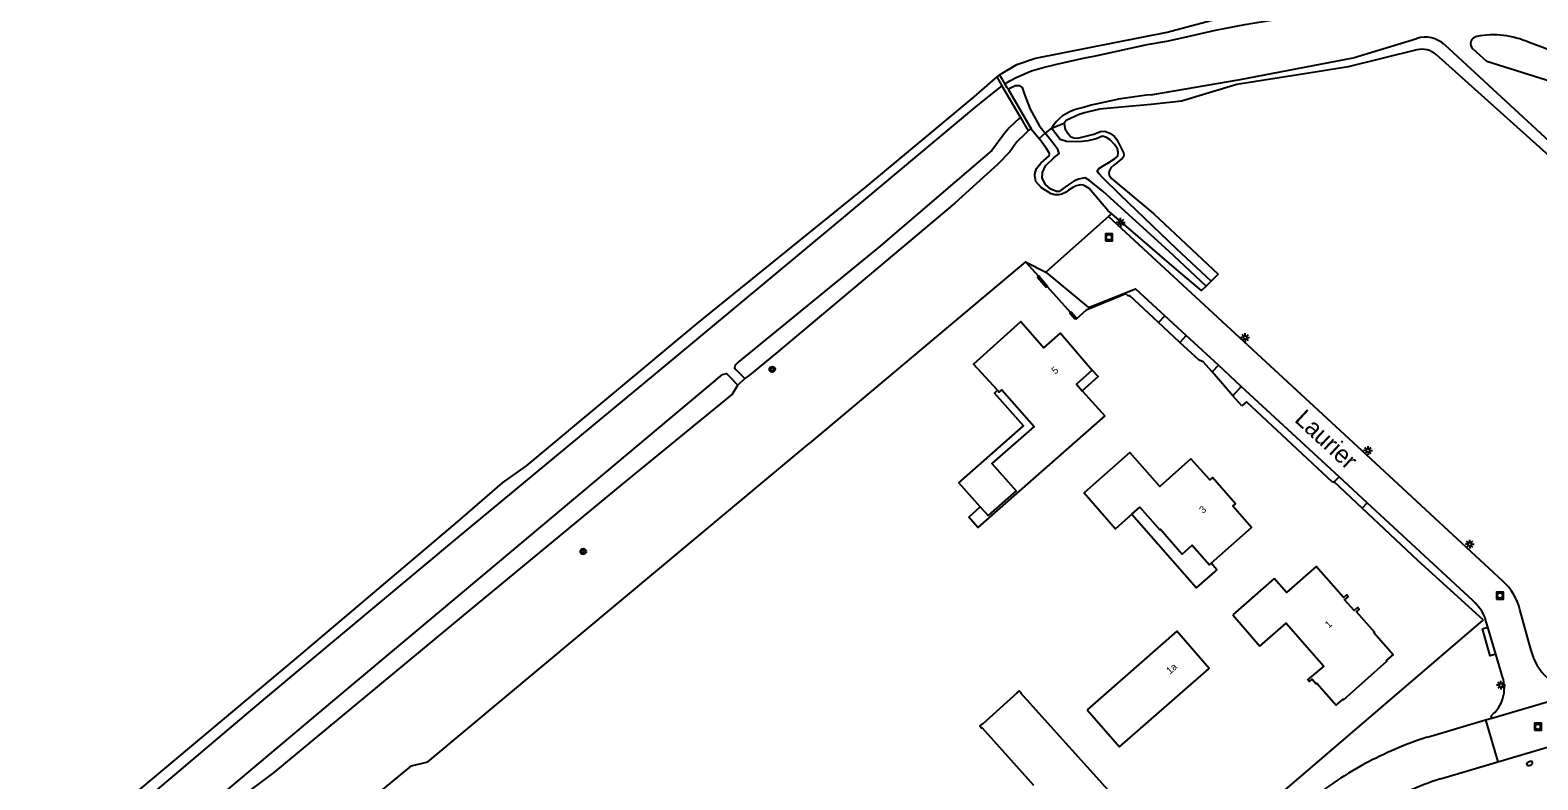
# Model space of a CAD drawing. Extents: x 136000 to 138005, y 398500 to 400500.
# Drawn here: x 136526.4 to 136740.1, y 399725.6 to 399831.9 of the extents above; entities that cross this region are included whole.
import ezdxf

# ---------------------------------------------------------------- set-up
doc = ezdxf.new("R2010")
doc.units = 0
for name, color, linetype in [('gg-afsc-hekwerk', 7, 'Continuous'), ('gg-afsc-muur', 7, 'Continuous'), ('gg-anno-huisnummerreeks BGT', 7, 'Continuous'), ('gg-anno-openbare ruimte label', 7, 'Continuous'), ('gg-bbg-hoofdgebouw', 7, 'Continuous'), ('gg-bbg-luifel en loopbrug', 7, 'Continuous'), ('gg-bbg-onder overbouw', 7, 'Continuous'), ('gg-bbg-pand overbouw', 7, 'Continuous'), ('gg-knt-verharding', 7, 'Continuous'), ('gg-knt-verharding nz', 7, 'Continuous'), ('gg-kntw-bovenkant insteek waterloop', 7, 'Continuous'), ('gg-kntw-waterlijn', 7, 'Continuous'), ('gg-kwrk-stuw', 7, 'Continuous'), ('gt-grn-groengrens', 7, 'Continuous'), ('gt-grn-vlakafsluiter', 7, 'Continuous'), ('gt-grn-weggrens', 7, 'Continuous'), ('gt-symb-boom', 7, 'Continuous'), ('gt-symb-brandkraan', 7, 'Continuous'), ('gt-symb-lichtmast', 7, 'Continuous'), ('gt-symb-rioolschacht', 7, 'Continuous')]:
    doc.layers.add(name, color=color, linetype=linetype)

# ---------------------------------------------------------------- blocks, each defined once
blk = doc.blocks.new('gt0-LMAST')
at = {"layer": 'gt-symb-lichtmast'}
for p, q in [((-0.18, 0.17), (-0.45, 0.44)), ((-0.01, 0.25), (-0.01, 0.62)), ((0.17, 0.17), (0.44, 0.44)), ((-0.26, 0), (-0.63, 0)), ((-0.18, -0.18), (-0.45, -0.45)), ((-0.01, -0.25), (-0.01, -0.63)), ((0.44, -0.45), (0.17, -0.18)), ((0.24, 0), (0.62, 0))]:
    blk.add_line(p, q, dxfattribs=at)
blk.add_circle((-0.01, 0), 0.25, dxfattribs=at)
blk = doc.blocks.new('gt0-RS')
at = {"layer": 'gt-symb-rioolschacht'}
blk.add_lwpolyline([(-0.5, -0.5), (0.5, -0.5), (0.5, 0.5), (-0.5, 0.5)], close=True, dxfattribs=at)
blk.add_circle((0, 0), 0.375, dxfattribs=at)
blk = doc.blocks.new('gt0-BR')
at = {"layer": 'gt-symb-brandkraan'}
for centre, radius, start, end in [((-0.24, 0), 0.206, 107.5669, 252.4331), ((0.6, -2.66), 3, 106.892, 107.5669), ((0, -0.69), 0.938, 73.108, 106.892), ((-0.6, -2.66), 3, 72.4331, 73.108), ((0.24, 0), 0.206, 287.567, 72.4331), ((0.6, 2.66), 3, 252.4331, 253.108), ((0, 0.69), 0.938, 253.108, 286.8921), ((-0.6, 2.66), 3, 286.8921, 287.567)]:
    blk.add_arc(centre, radius, start, end, dxfattribs=at)
blk = doc.blocks.new('gt0-BOOM')
at = {"layer": 'gt-symb-boom'}
for radius in [0.4, 0.2]:
    blk.add_circle((0, 0), radius, dxfattribs=at)

msp = doc.modelspace()

# ---------------------------------------------------------------- linework, layer by layer
at = {"layer": 'gg-afsc-hekwerk'}
for p, q in [((136667.47, 399799.08), (136636.84, 399773.31)), ((136667.47, 399799.08), (136669.29, 399797.02)), ((136670.56, 399795.58), (136673.83, 399791.87)), ((136711.22, 399767.87), (136711.03, 399767.77)), ((136715.18, 399764.14), (136711.22, 399767.87)), ((136723.06, 399756.74), (136715.18, 399764.14)), ((136732.34, 399748.31), (136690.99, 399712.9))]:
    msp.add_line(p, q, dxfattribs=at)
for points in [[(136682.09, 399794.17), (136681.7, 399794.53), (136676.07, 399792.21), (136674.65, 399790.94), (136674.53, 399791.08)], [(136552.46, 399704.52), (136580.46, 399727.63), (136582.8, 399728.21), (136636.84, 399773.31)]]:
    msp.add_lwpolyline(points, dxfattribs=at)
at = {"layer": 'gg-afsc-muur'}
for points in [[(136669.29, 399797.02), (136669.15, 399796.91), (136670.42, 399795.46), (136670.56, 399795.58)], [(136669.29, 399797.02), (136669.34, 399797.07), (136670.61, 399795.62), (136670.56, 399795.58)], [(136674.53, 399791.08), (136674.43, 399790.99), (136673.73, 399791.78), (136673.83, 399791.87)], [(136674.53, 399791.08), (136674.62, 399791.15), (136673.92, 399791.95), (136673.83, 399791.87)]]:
    msp.add_lwpolyline(points, dxfattribs=at)
at = {"layer": 'gg-bbg-hoofdgebouw'}
for p, q in [((136675.52, 399780.8), (136678.69, 399777.23)), ((136702.69, 399754.17), (136696.83, 399749.02)), ((136696.83, 399749.02), (136700.68, 399744.57))]:
    msp.add_line(p, q, dxfattribs=at)
for points in [[(136663.49, 399780.85), (136660.1, 399784.57), (136666.8, 399790.62), (136670.05, 399786.88), (136672.41, 399788.93), (136676.92, 399783.73)], [(136663.49, 399780.85), (136663.75, 399780.57), (136664.12, 399780.9), (136668.68, 399775.71), (136662.7, 399770.47), (136666.16, 399766.61), (136662.16, 399763.1), (136661.05, 399764.34)], [(136678.69, 399777.23), (136660.74, 399761.41), (136659.43, 399762.89), (136661.05, 399764.34)], [(136693.76, 399756.34), (136699.51, 399761.42), (136696.86, 399764.42), (136697.23, 399764.75), (136693.96, 399768.48), (136693.59, 399768.16), (136690.92, 399771.16), (136686.5, 399767.24), (136682.26, 399772.05), (136675.76, 399766.31), (136680.23, 399761.24), (136682.54, 399763.28)], [(136682.54, 399763.28), (136683.66, 399764.27), (136686.49, 399761.07), (136686.59, 399761.16), (136689.67, 399757.63), (136691.1, 399758.88), (136693.52, 399756.12), (136693.76, 399756.34)], [(136700.68, 399744.57), (136704.4, 399747.84), (136709.72, 399741.77), (136707.47, 399739.86), (136707.71, 399739.59), (136708.07, 399739.9), (136708.66, 399739.25), (136708.74, 399739.32), (136711.5, 399736.23), (136712.46, 399737.08), (136712.52, 399737), (136718.69, 399742.46), (136718.62, 399742.54), (136719.56, 399743.36), (136716.82, 399746.47), (136716.92, 399746.56), (136714.35, 399749.45), (136714.74, 399749.79), (136714.5, 399750.06), (136714.04, 399749.66), (136712.68, 399751.14), (136713.17, 399751.57), (136712.93, 399751.84), (136712.54, 399751.49), (136708.66, 399755.89), (136704.47, 399752.19), (136702.69, 399754.17)], [(136676.19, 399735.57), (136680.79, 399730.33), (136693.5, 399741.44), (136688.91, 399746.69), (136676.19, 399735.57)], [(136680.93, 399722.22), (136666.81, 399737.92), (136666.85, 399737.95), (136666.56, 399738.27), (136666.24, 399737.98), (136666.27, 399737.95), (136661.36, 399733.55), (136661.33, 399733.58), (136661.01, 399733.3), (136661.3, 399732.98), (136661.33, 399733.01), (136668.62, 399724.89)]]:
    msp.add_lwpolyline(points, dxfattribs=at)
at = {"layer": 'gg-bbg-luifel en loopbrug'}
for points in [[(136661.05, 399764.34), (136658.02, 399767.75), (136667.2, 399775.81), (136663.06, 399780.46), (136663.49, 399780.85)], [(136682.54, 399763.28), (136691.69, 399752.87), (136694.34, 399755.19), (136694.58, 399755.4), (136693.76, 399756.34)]]:
    msp.add_lwpolyline(points, dxfattribs=at)
at = {"layer": 'gg-bbg-onder overbouw'}
msp.add_lwpolyline([(136676.92, 399783.73), (136674.72, 399781.7), (136675.52, 399780.8)], dxfattribs=at)
at = {"layer": 'gg-bbg-pand overbouw'}
msp.add_lwpolyline([(136675.52, 399780.8), (136677.76, 399782.79), (136676.92, 399783.73)], dxfattribs=at)
at = {"layer": 'gg-knt-verharding'}
for p, q in [((136679.25, 399805.49), (136670.34, 399797.58)), ((136686.31, 399790.48), (136687.22, 399791.43)), ((136689.36, 399787.63), (136686.31, 399790.48)), ((136690.25, 399788.62), (136687.22, 399791.43)), ((136690.25, 399788.62), (136689.36, 399787.63)), ((136694.8, 399784.41), (136690.25, 399788.62)), ((136692.09, 399785.12), (136689.36, 399787.63)), ((136693.9, 399783.46), (136692.66, 399784.89)), ((136694.8, 399784.41), (136693.9, 399783.46)), ((136698.04, 399781.39), (136694.8, 399784.41)), ((136696.87, 399780.07), (136693.9, 399783.46)), ((136698.04, 399781.39), (136696.87, 399780.07)), ((136711.89, 399768.6), (136698.04, 399781.39)), ((136698.1, 399778.66), (136696.87, 399780.07)), ((136711.22, 399767.87), (136711.89, 399768.6)), ((136715.9, 399764.9), (136711.89, 399768.6)), ((136715.9, 399764.9), (136715.18, 399764.14)), ((136730.89, 399751), (136715.9, 399764.9)), ((136739.1, 399743.99), (136737.52, 399749.76)), ((136733, 399747.26), (136732.62, 399748.51)), ((136734.4, 399728.19), (136801.62, 399748.11)), ((136735.07, 399740.26), (136734.12, 399743.43)), ((136733.55, 399734.39), (136745.65, 399737.97)), ((136732.65, 399734.12), (136733.55, 399734.39)), ((136733.55, 399734.39), (136733.45, 399734.71)), ((136724.41, 399731.69), (136732.65, 399734.12)), ((136726.26, 399725.78), (136734.4, 399728.19))]:
    msp.add_line(p, q, dxfattribs=at)
for points in [[(136735.12, 399753.82), (136715.18, 399772.25), (136679.25, 399805.49)], [(136670.34, 399797.58), (136676.38, 399792.58), (136683.04, 399795.23), (136687.22, 399791.43)], [(136686.31, 399790.48), (136682.21, 399794.3), (136682.09, 399794.17)], [(136734.12, 399743.43), (136733.32, 399743.2), (136732.23, 399747.03), (136733, 399747.26)]]:
    msp.add_lwpolyline(points, dxfattribs=at)
for centre, radius, start, end in [((136729.29, 399747.62), 8.51, 14.5728, 46.7463), ((136726.56, 399746.14), 6.51, 21.3378, 48.2937), ((136746.56, 399745.83), 7.69, 193.7926, 262.7226), ((136730.15, 399738.69), 5.17, 309.6623, 17.6571), ((136740.71, 399681.39), 52.88, 107.9584, 118.4419), ((136740.72, 399681.38), 52.89, 118.4431, 129.9253), ((136741.52, 399679.98), 48.28, 108.4238, 120.0269)]:
    msp.add_arc(centre, radius, start, end, dxfattribs=at)
at = {"layer": 'gg-knt-verharding nz'}
msp.add_line((136734.12, 399743.43), (136733, 399747.26), dxfattribs=at)
at = {"layer": 'gg-kntw-bovenkant insteek waterloop'}
for p, q in [((136790.1, 399770.58), (136725.65, 399828.43)), ((136668.27, 399817.93), (136669.41, 399816.53)), ((136693.8, 399796.33), (136693.05, 399795.6)), ((136627.7, 399782.54), (136626.73, 399781.59))]:
    msp.add_line(p, q, dxfattribs=at)
for points in [[(136687.54, 399831.61), (136695.87, 399833.83), (136697.66, 399834.18), (136703.89, 399835.22), (136709.13, 399836.46), (136713.09, 399837.86), (136716.53, 399839.15), (136726.29, 399843.63), (136728.9, 399844.92)], [(136663.81, 399825.58), (136666.24, 399827.04), (136668.87, 399827.92), (136687.54, 399831.61)], [(136722.92, 399829.11), (136713.2, 399826.69), (136708.79, 399826.01), (136697.4, 399824.2), (136689.59, 399821.85), (136685.29, 399821.37), (136681.05, 399820.97), (136677.96, 399820.7), (136675.85, 399820.19), (136675.09, 399819.95), (136673.23, 399819.09), (136672.95, 399818.7)], [(136663.4, 399825.29), (136662.38, 399824.38), (136660.16, 399822.45), (136644.89, 399809.75), (136620.9, 399790.33), (136596.7, 399770.15), (136593.33, 399767.76), (136586.93, 399762.23), (136563.84, 399742.65), (136538.77, 399721.6), (136521.48, 399707.48), (136497.13, 399687.04), (136472.68, 399666.73), (136457.88, 399654.57), (136452.39, 399649.79)], [(136672.95, 399818.7), (136672.98, 399818.36), (136673.08, 399817.86), (136673.46, 399817.28), (136673.86, 399816.84), (136674.3, 399816.65), (136674.87, 399816.59), (136677.17, 399817.14), (136678.1, 399817.55), (136678.72, 399817.6), (136679.43, 399817.32), (136680.04, 399816.86), (136680.4, 399816.41), (136681.37, 399814.5), (136681.4, 399814.24), (136681.36, 399813.95), (136681.22, 399813.78), (136680.69, 399813.34), (136680.01, 399812.77), (136679.57, 399812.41), (136679.33, 399811.91), (136679.29, 399811.61), (136679.33, 399811.35), (136679.67, 399810.87), (136685.65, 399805.88), (136694.77, 399797.3), (136693.8, 399796.33)], [(136667.83, 399817.63), (136667.45, 399817.27), (136666.22, 399816.08), (136665.27, 399814.65), (136663.52, 399812.86), (136657.47, 399807.4), (136646.79, 399798.4), (136632.09, 399786.07), (136628.35, 399783.02), (136627.7, 399782.54)], [(136679.71, 399805.86), (136679.13, 399806.36), (136676.49, 399809.46), (136676.02, 399809.76), (136675.66, 399809.92), (136675.32, 399809.99), (136674.66, 399809.85), (136674.18, 399809.62), (136673.57, 399809.2), (136673.22, 399808.95), (136672.6, 399808.65), (136672.2, 399808.57), (136671.63, 399808.58), (136671.12, 399808.72), (136669.74, 399809.56), (136668.95, 399810.45), (136668.77, 399811.31), (136668.84, 399811.74), (136669.03, 399812.3), (136669.63, 399813.04), (136670.81, 399814.11), (136670.86, 399814.29), (136670.84, 399814.53), (136670.4, 399815.19), (136669.41, 399816.53)], [(136693.05, 399795.6), (136692.43, 399794.98), (136689.21, 399797.69), (136679.71, 399805.86)], [(136540.56, 399718.74), (136541.27, 399719.35), (136542.22, 399720.12), (136542.73, 399720.26), (136543.36, 399719.93), (136544.56, 399719.05), (136546.43, 399717.7), (136547.57, 399717.38), (136549.13, 399717.77), (136561.01, 399726.68), (136587.54, 399748.68), (136610.39, 399767.53), (136625.91, 399780.27), (136626.73, 399781.59)]]:
    msp.add_lwpolyline(points, dxfattribs=at)
msp.add_arc((136723.64, 399826.2), 3, 48.06, 103.9862, dxfattribs=at)
at = {"layer": 'gg-kntw-waterlijn'}
for points in [[(136664.55, 399824.3), (136665.27, 399824.74), (136666.26, 399825.23), (136668.31, 399826.14), (136669.97, 399826.63), (136671.93, 399827.09), (136675.44, 399827.87), (136677.61, 399828.31), (136684.73, 399829.85), (136687.48, 399830.35), (136689.86, 399830.85), (136694.39, 399831.89), (136698.57, 399832.71), (136702.83, 399833.42), (136706.35, 399833.98), (136709.63, 399834.72), (136712.41, 399835.43), (136714.74, 399836.33), (136717.41, 399837.47), (136721.59, 399839.32), (136729.29, 399843), (136730.56, 399843.29), (136731.4, 399843.63), (136740.16, 399848.85)], [(136685.25, 399822.75), (136697.88, 399824.91), (136713.91, 399827.97), (136722.94, 399830.74)], [(136726.82, 399829.85), (136746.01, 399812.17), (136763.76, 399796.74), (136786.79, 399775.91), (136794.54, 399768.9)], [(136778.67, 399789.56), (136767.9, 399799.84), (136760.74, 399806.68), (136741.98, 399824.59), (136732.85, 399827.47), (136730.87, 399829.26)], [(136664.14, 399824.01), (136663.48, 399823.5), (136660.65, 399821.29), (136640.78, 399804.63), (136616.95, 399784.78), (136586.93, 399759.95), (136559.8, 399737.27), (136542.59, 399722.7), (136529.87, 399712.3), (136503.13, 399689.86)], [(136665, 399823.54), (136665.42, 399823.78), (136666.06, 399824.07), (136666.56, 399824.06), (136667, 399823.77), (136667.34, 399822.76), (136668.14, 399820.69), (136669.41, 399818.37), (136670.26, 399817.29)], [(136666.74, 399819.5), (136666.51, 399819.32), (136665.94, 399818.83), (136665.15, 399818.08), (136664.44, 399817.21), (136662.71, 399814.86), (136646.66, 399801.09), (136626.78, 399784.86), (136626.35, 399784.4), (136626.24, 399784.03), (136626.44, 399783.8), (136627.7, 399782.54)], [(136693.8, 399796.33), (136688.89, 399800.85), (136680.92, 399808.52), (136678.41, 399810.96), (136677.88, 399811.57), (136677.61, 399811.96), (136677.88, 399812.31), (136678.73, 399812.81), (136679.28, 399813.15), (136680.07, 399813.68), (136680.55, 399814.05), (136680.6, 399814.56), (136680.5, 399815.09), (136680.07, 399815.69), (136679.49, 399816.36), (136678.96, 399816.67), (136678.38, 399816.86), (136677.48, 399816.49), (136676.29, 399816.22), (136675.07, 399816.06), (136673.3, 399816.14), (136672.38, 399816.41), (136671.14, 399818)], [(136693.05, 399795.6), (136687.77, 399800.56), (136678.49, 399809.05), (136676.55, 399810.61), (136675.92, 399810.96), (136674.97, 399810.8), (136674.31, 399810.51), (136673.46, 399809.95), (136672.83, 399809.48), (136672.24, 399809.03), (136671.85, 399809.05), (136671.05, 399809.37), (136670.31, 399810.01), (136669.84, 399810.9), (136669.86, 399811.75), (136670.29, 399812.68), (136671.5, 399813.79), (136672.22, 399814.42), (136672.03, 399814.98), (136671.34, 399815.91), (136670.26, 399817.29)], [(136552.35, 399722.54), (136569.32, 399736.79), (136589.74, 399753.91), (136624.54, 399783.09), (136625.09, 399783.24), (136625.5, 399782.88), (136626.73, 399781.59)]]:
    msp.add_lwpolyline(points, dxfattribs=at)
for centre, radius, start, end in [((136724.11, 399826.91), 4, 47.3332, 107.0506), ((136731.53, 399830), 1, 97.2199, 227.963), ((136733.79, 399819.09), 12.14, 65.5024, 101.3155), ((136721.48, 399778.76), 54.22, 39.5213, 71.3432), ((136691.07, 399764.98), 58.06, 95.7497, 106.1985), ((136676.27, 399814.93), 5.97, 103.5806, 149.164)]:
    msp.add_arc(centre, radius, start, end, dxfattribs=at)
at = {"layer": 'gg-kwrk-stuw'}
for p, q in [((136663.81, 399825.58), (136663.4, 399825.29)), ((136663.4, 399825.29), (136664.14, 399824.01)), ((136664.14, 399824.01), (136666.74, 399819.5)), ((136665, 399823.54), (136668.27, 399817.93)), ((136666.74, 399819.5), (136667.83, 399817.63)), ((136667.83, 399817.63), (136668.27, 399817.93))]:
    msp.add_line(p, q, dxfattribs=at)
for points in [[(136664.55, 399824.3), (136664.4, 399824.57), (136664.2, 399824.9), (136663.81, 399825.58)], [(136665, 399823.54), (136664.88, 399823.73), (136664.55, 399824.3)]]:
    msp.add_lwpolyline(points, dxfattribs=at)
at = {"layer": 'gt-grn-groengrens'}
for p, q in [((136692.66, 399784.89), (136692.09, 399785.12)), ((136732.34, 399748.31), (136723.06, 399756.74))]:
    msp.add_line(p, q, dxfattribs=at)
msp.add_lwpolyline([(136711.03, 399767.77), (136698.77, 399779.23), (136698.1, 399778.66)], dxfattribs=at)
at = {"layer": 'gt-grn-vlakafsluiter'}
for p, q in [((136671.14, 399818), (136670.26, 399817.29)), ((136671.14, 399818), (136672.95, 399818.7)), ((136670.26, 399817.29), (136669.41, 399816.53)), ((136679.25, 399805.49), (136679.71, 399805.86)), ((136667.47, 399799.08), (136670.34, 399797.58))]:
    msp.add_line(p, q, dxfattribs=at)
at = {"layer": 'gt-grn-weggrens'}
msp.add_line((136732.65, 399734.12), (136734.4, 399728.19), dxfattribs=at)

# ---------------------------------------------------------------- block references
at = {"layer": 'gt-symb-boom'}
for p in [(136631.59, 399783.83), (136604.81, 399758.01)]:
    msp.add_blockref('gt0-BOOM', p, dxfattribs=at)
at = {"layer": 'gt-symb-brandkraan', "rotation": 20.882825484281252}
msp.add_blockref('gt0-BR', (136738.9, 399727.96), dxfattribs=at)
at = {"layer": 'gt-symb-lichtmast'}
for p in [(136680.96, 399804.66), (136698.61, 399788.32), (136716.01, 399772.32), (136730.42, 399759.04), (136734.84, 399739.06)]:
    msp.add_blockref('gt0-LMAST', p, dxfattribs=at)
at = {"layer": 'gt-symb-rioolschacht'}
for p in [(136679.29, 399802.54), (136734.69, 399751.76), (136740.07, 399733.16)]:
    msp.add_blockref('gt0-RS', p, dxfattribs=at)

# ---------------------------------------------------------------- texts
at = {"layer": 'gg-anno-huisnummerreeks BGT'}
for s, rotation, p in [('5', 41, (136671.68, 399783.08)), ('3', 41.3, (136692.62, 399763.34)), ('1', 42.4, (136710.45, 399747.07)), ('1a', 41.2, (136687.94, 399740.54))]:
    msp.add_text(s, height=1, rotation=rotation, dxfattribs=at).set_placement(p)
at = {"layer": 'gg-anno-openbare ruimte label'}
msp.add_text('Laurier', height=2.5, rotation=317.2, dxfattribs=at).set_placement((136705.45, 399776.53))

doc.saveas('drawing.dxf')
